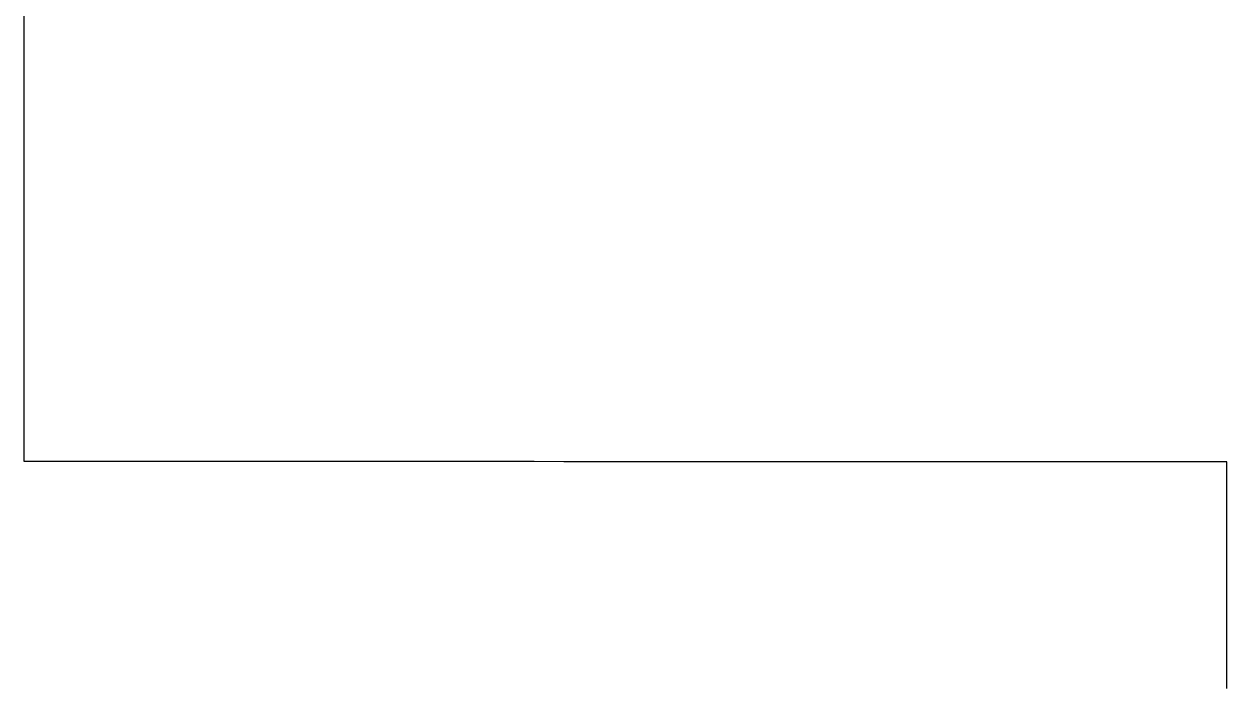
# Model space of a CAD drawing. Extents: x -7.3 to 34, y 0 to 22.
# Drawn here: x 2.64748 to 2.67942, y 0.90797 to 0.92552 of the extents above; entities that cross this region are included whole.
import ezdxf

# ---------------------------------------------------------------- set-up
doc = ezdxf.new("R2010")
doc.units = 0
doc.layers.add('SH_Text', color=7, linetype='Continuous')

msp = doc.modelspace()

# ---------------------------------------------------------------- linework, layer by layer
at = {"layer": 'SH_Text'}
for p, q in [((2.647489, 0.925019), (2.647489, 0.926195)), ((2.647488, 0.924433), (2.647489, 0.925019)), ((2.647488, 0.923849), (2.647488, 0.924433)), ((2.647488, 0.923559), (2.647488, 0.923849)), ((2.647488, 0.92327), (2.647488, 0.923559)), ((2.647488, 0.922982), (2.647488, 0.92327)), ((2.647488, 0.922696), (2.647488, 0.922982)), ((2.647488, 0.922411), (2.647488, 0.922696)), ((2.647487, 0.922128), (2.647488, 0.922411)), ((2.647487, 0.921848), (2.647487, 0.922128)), ((2.647487, 0.921569), (2.647487, 0.921848)), ((2.647487, 0.921293), (2.647487, 0.921569)), ((2.647487, 0.921019), (2.647487, 0.921293)), ((2.647487, 0.920748), (2.647487, 0.921019)), ((2.647487, 0.92048), (2.647487, 0.920748)), ((2.647487, 0.920214), (2.647487, 0.92048)), ((2.647487, 0.919952), (2.647487, 0.920214)), ((2.647487, 0.919693), (2.647487, 0.919952)), ((2.647486, 0.919438), (2.647487, 0.919693)), ((2.647486, 0.919186), (2.647486, 0.919438)), ((2.647486, 0.918938), (2.647486, 0.919186)), ((2.647486, 0.918694), (2.647486, 0.918938)), ((2.647486, 0.918454), (2.647486, 0.918694)), ((2.647486, 0.918219), (2.647486, 0.918454)), ((2.647486, 0.917987), (2.647486, 0.918219)), ((2.647486, 0.917873), (2.647486, 0.917987)), ((2.647486, 0.917761), (2.647486, 0.917873)), ((2.647486, 0.917649), (2.647486, 0.917761)), ((2.647486, 0.917539), (2.647486, 0.917649)), ((2.647486, 0.91743), (2.647486, 0.917539)), ((2.647486, 0.917322), (2.647486, 0.91743)), ((2.647486, 0.917215), (2.647486, 0.917322)), ((2.647486, 0.91711), (2.647486, 0.917215)), ((2.647486, 0.917006), (2.647486, 0.91711)), ((2.647485, 0.916802), (2.647486, 0.916903)), ((2.647485, 0.916702), (2.647485, 0.916802)), ((2.647486, 0.916903), (2.647486, 0.917006)), ((2.647485, 0.916604), (2.647485, 0.916702)), ((2.647485, 0.916506), (2.647485, 0.916604)), ((2.647485, 0.916411), (2.647485, 0.916506)), ((2.647485, 0.916317), (2.647485, 0.916411)), ((2.647485, 0.916224), (2.647485, 0.916317)), ((2.647485, 0.916133), (2.647485, 0.916224)), ((2.647485, 0.916043), (2.647485, 0.916133)), ((2.647485, 0.915955), (2.647485, 0.916043)), ((2.647485, 0.915868), (2.647485, 0.915955)), ((2.647485, 0.915783), (2.647485, 0.915868)), ((2.647485, 0.915699), (2.647485, 0.915783)), ((2.647485, 0.915617), (2.647485, 0.915699)), ((2.647485, 0.915537), (2.647485, 0.915617)), ((2.647485, 0.915459), (2.647485, 0.915537)), ((2.647485, 0.915382), (2.647485, 0.915459)), ((2.647485, 0.915306), (2.647485, 0.915382)), ((2.647485, 0.915233), (2.647485, 0.915306)), ((2.647485, 0.915161), (2.647485, 0.915233)), ((2.647485, 0.915091), (2.647485, 0.915161)), ((2.647485, 0.915023), (2.647485, 0.915091)), ((2.647485, 0.914957), (2.647485, 0.915023)), ((2.647485, 0.914892), (2.647485, 0.914957)), ((2.647485, 0.914829), (2.647485, 0.914892)), ((2.647485, 0.914768), (2.647485, 0.914829)), ((2.647485, 0.914709), (2.647485, 0.914768)), ((2.647485, 0.914652), (2.647485, 0.914709)), ((2.647485, 0.914597), (2.647485, 0.914652)), ((2.647485, 0.914544), (2.647485, 0.914597)), ((2.647485, 0.914492), (2.647485, 0.914544)), ((2.647485, 0.914443), (2.647485, 0.914492)), ((2.647485, 0.914396), (2.647485, 0.914443)), ((2.647485, 0.91435), (2.647485, 0.914396)), ((2.647485, 0.914307), (2.647485, 0.91435)), ((2.647485, 0.914266), (2.647485, 0.914307)), ((2.647485, 0.914227), (2.647485, 0.914266)), ((2.647485, 0.91419), (2.647485, 0.914227)), ((2.647484, 0.914091), (2.647485, 0.914122)), ((2.647484, 0.914063), (2.647484, 0.914091)), ((2.647484, 0.914037), (2.647484, 0.914063)), ((2.647484, 0.914013), (2.647484, 0.914037)), ((2.647484, 0.913991), (2.647484, 0.914013)), ((2.647484, 0.913972), (2.647484, 0.913991)), ((2.647484, 0.913954), (2.647484, 0.913972)), ((2.647484, 0.913939), (2.647484, 0.913954)), ((2.647484, 0.913927), (2.647484, 0.913939)), ((2.647484, 0.913917), (2.647484, 0.913927)), ((2.647484, 0.913909), (2.647484, 0.913917)), ((2.647484, 0.913903), (2.647484, 0.913909)), ((2.647484, 0.9139), (2.647484, 0.913903)), ((2.647485, 0.913899), (2.647484, 0.9139)), ((2.647485, 0.914155), (2.647485, 0.91419)), ((2.647485, 0.914122), (2.647485, 0.914155)), ((2.647487, 0.913899), (2.647485, 0.913899)), ((2.647493, 0.913899), (2.647487, 0.913899)), ((2.647502, 0.913899), (2.647493, 0.913899)), ((2.647514, 0.913899), (2.647502, 0.913899)), ((2.647529, 0.913899), (2.647514, 0.913899)), ((2.647547, 0.913899), (2.647529, 0.913899)), ((2.647569, 0.913899), (2.647547, 0.913899)), ((2.647594, 0.913899), (2.647569, 0.913899)), ((2.647622, 0.913899), (2.647594, 0.913899)), ((2.647652, 0.913899), (2.647622, 0.913899)), ((2.647686, 0.913899), (2.647652, 0.913899)), ((2.647723, 0.913899), (2.647686, 0.913899)), ((2.647763, 0.913899), (2.647723, 0.913899)), ((2.647806, 0.913899), (2.647763, 0.913899)), ((2.647851, 0.913899), (2.647806, 0.913899)), ((2.6479, 0.913899), (2.647851, 0.913899)), ((2.647951, 0.913899), (2.6479, 0.913899)), ((2.648005, 0.913899), (2.647951, 0.913899)), ((2.648062, 0.913899), (2.648005, 0.913899)), ((2.648122, 0.913899), (2.648062, 0.913899)), ((2.648185, 0.913899), (2.648122, 0.913899)), ((2.64825, 0.913899), (2.648185, 0.913899)), ((2.648318, 0.913899), (2.64825, 0.913899)), ((2.648389, 0.913899), (2.648318, 0.913899)), ((2.648462, 0.913899), (2.648389, 0.913899)), ((2.648538, 0.913899), (2.648462, 0.913899)), ((2.648616, 0.913899), (2.648538, 0.913899)), ((2.648697, 0.913899), (2.648616, 0.913899)), ((2.648781, 0.913899), (2.648697, 0.913899)), ((2.648867, 0.913899), (2.648781, 0.913899)), ((2.648955, 0.913899), (2.648867, 0.913899)), ((2.649046, 0.913899), (2.648955, 0.913899)), ((2.64914, 0.913899), (2.649046, 0.913899)), ((2.649235, 0.913899), (2.64914, 0.913899)), ((2.649333, 0.913899), (2.649235, 0.913899)), ((2.649434, 0.913899), (2.649333, 0.913899)), ((2.649537, 0.913899), (2.649434, 0.913899)), ((2.649642, 0.913899), (2.649537, 0.913899)), ((2.649749, 0.913899), (2.649642, 0.913899)), ((2.649858, 0.913899), (2.649749, 0.913899)), ((2.64997, 0.913899), (2.649858, 0.913899)), ((2.650084, 0.913899), (2.64997, 0.913899)), ((2.6502, 0.913899), (2.650084, 0.913899)), ((2.650318, 0.913898), (2.6502, 0.913899)), ((2.650438, 0.913898), (2.650318, 0.913898)), ((2.650561, 0.913898), (2.650438, 0.913898)), ((2.650685, 0.913898), (2.650561, 0.913898)), ((2.650811, 0.913898), (2.650685, 0.913898)), ((2.65094, 0.913898), (2.650811, 0.913898)), ((2.65107, 0.913898), (2.65094, 0.913898)), ((2.651202, 0.913898), (2.65107, 0.913898)), ((2.651336, 0.913898), (2.651202, 0.913898)), ((2.651472, 0.913898), (2.651336, 0.913898)), ((2.65161, 0.913898), (2.651472, 0.913898)), ((2.651749, 0.913898), (2.65161, 0.913898)), ((2.651891, 0.913898), (2.651749, 0.913898)), ((2.652034, 0.913898), (2.651891, 0.913898)), ((2.652179, 0.913898), (2.652034, 0.913898)), ((2.652325, 0.913898), (2.652179, 0.913898)), ((2.652474, 0.913898), (2.652325, 0.913898)), ((2.652624, 0.913898), (2.652474, 0.913898)), ((2.652775, 0.913898), (2.652624, 0.913898)), ((2.652928, 0.913898), (2.652775, 0.913898)), ((2.653083, 0.913897), (2.652928, 0.913898)), ((2.653239, 0.913897), (2.653083, 0.913897)), ((2.653397, 0.913897), (2.653239, 0.913897)), ((2.653556, 0.913897), (2.653397, 0.913897)), ((2.653717, 0.913897), (2.653556, 0.913897)), ((2.653879, 0.913897), (2.653717, 0.913897)), ((2.654043, 0.913897), (2.653879, 0.913897)), ((2.654208, 0.913897), (2.654043, 0.913897)), ((2.654374, 0.913897), (2.654208, 0.913897)), ((2.654541, 0.913897), (2.654374, 0.913897)), ((2.65471, 0.913897), (2.654541, 0.913897)), ((2.65488, 0.913897), (2.65471, 0.913897)), ((2.655052, 0.913897), (2.65488, 0.913897)), ((2.655224, 0.913897), (2.655052, 0.913897)), ((2.655398, 0.913897), (2.655224, 0.913897)), ((2.655749, 0.913896), (2.655398, 0.913897)), ((2.656105, 0.913896), (2.655749, 0.913896)), ((2.656464, 0.913896), (2.656105, 0.913896)), ((2.656828, 0.913896), (2.656464, 0.913896)), ((2.657195, 0.913896), (2.656828, 0.913896)), ((2.657566, 0.913896), (2.657195, 0.913896)), ((2.65794, 0.913896), (2.657566, 0.913896)), ((2.658317, 0.913896), (2.65794, 0.913896)), ((2.658697, 0.913895), (2.658317, 0.913896)), ((2.65908, 0.913895), (2.658697, 0.913895)), ((2.659465, 0.913895), (2.65908, 0.913895)), ((2.659853, 0.913895), (2.659465, 0.913895)), ((2.660242, 0.913895), (2.659853, 0.913895)), ((2.660634, 0.913895), (2.660242, 0.913895)), ((2.661026, 0.913895), (2.660634, 0.913895)), ((2.661816, 0.913894), (2.661026, 0.913895)), ((2.662609, 0.913894), (2.661816, 0.913894)), ((2.664198, 0.913893), (2.662609, 0.913894)), ((2.664992, 0.913893), (2.664198, 0.913893)), ((2.665782, 0.913893), (2.664992, 0.913893)), ((2.666175, 0.913893), (2.665782, 0.913893)), ((2.666566, 0.913892), (2.666175, 0.913893)), ((2.666956, 0.913892), (2.666566, 0.913892)), ((2.667344, 0.913892), (2.666956, 0.913892)), ((2.66773, 0.913892), (2.667344, 0.913892)), ((2.668113, 0.913892), (2.66773, 0.913892)), ((2.668494, 0.913892), (2.668113, 0.913892)), ((2.668872, 0.913892), (2.668494, 0.913892)), ((2.669247, 0.913891), (2.668872, 0.913892)), ((2.669619, 0.913891), (2.669247, 0.913891)), ((2.669987, 0.913891), (2.669619, 0.913891)), ((2.670351, 0.913891), (2.669987, 0.913891)), ((2.670712, 0.913891), (2.670351, 0.913891)), ((2.671068, 0.913891), (2.670712, 0.913891)), ((2.67142, 0.913891), (2.671068, 0.913891)), ((2.671595, 0.913891), (2.67142, 0.913891)), ((2.671768, 0.913891), (2.671595, 0.913891)), ((2.67194, 0.91389), (2.671768, 0.913891)), ((2.67211, 0.91389), (2.67194, 0.91389)), ((2.67228, 0.91389), (2.67211, 0.91389)), ((2.672448, 0.91389), (2.67228, 0.91389)), ((2.672615, 0.91389), (2.672448, 0.91389)), ((2.67278, 0.91389), (2.672615, 0.91389)), ((2.672945, 0.91389), (2.67278, 0.91389)), ((2.673107, 0.91389), (2.672945, 0.91389)), ((2.673269, 0.91389), (2.673107, 0.91389)), ((2.673429, 0.91389), (2.673269, 0.91389)), ((2.673587, 0.91389), (2.673429, 0.91389)), ((2.673744, 0.91389), (2.673587, 0.91389)), ((2.6739, 0.91389), (2.673744, 0.91389)), ((2.674053, 0.91389), (2.6739, 0.91389)), ((2.674206, 0.91389), (2.674053, 0.91389)), ((2.674356, 0.91389), (2.674206, 0.91389)), ((2.674505, 0.91389), (2.674356, 0.91389)), ((2.674653, 0.913889), (2.674505, 0.91389)), ((2.674799, 0.913889), (2.674653, 0.913889)), ((2.674943, 0.913889), (2.674799, 0.913889)), ((2.675085, 0.913889), (2.674943, 0.913889)), ((2.675225, 0.913889), (2.675085, 0.913889)), ((2.675364, 0.913889), (2.675225, 0.913889)), ((2.675501, 0.913889), (2.675364, 0.913889)), ((2.675636, 0.913889), (2.675501, 0.913889)), ((2.675769, 0.913889), (2.675636, 0.913889)), ((2.6759, 0.913889), (2.675769, 0.913889)), ((2.676029, 0.913889), (2.6759, 0.913889)), ((2.676156, 0.913889), (2.676029, 0.913889)), ((2.676282, 0.913889), (2.676156, 0.913889)), ((2.676405, 0.913889), (2.676282, 0.913889)), ((2.676526, 0.913889), (2.676405, 0.913889)), ((2.676645, 0.913889), (2.676526, 0.913889)), ((2.676762, 0.913889), (2.676645, 0.913889)), ((2.676877, 0.913889), (2.676762, 0.913889)), ((2.67699, 0.913889), (2.676877, 0.913889)), ((2.6771, 0.913889), (2.67699, 0.913889)), ((2.677209, 0.913889), (2.6771, 0.913889)), ((2.677315, 0.913888), (2.677209, 0.913889)), ((2.677419, 0.913888), (2.677315, 0.913888)), ((2.67752, 0.913888), (2.677419, 0.913888)), ((2.677619, 0.913888), (2.67752, 0.913888)), ((2.677716, 0.913888), (2.677619, 0.913888)), ((2.677811, 0.913888), (2.677716, 0.913888)), ((2.677903, 0.913888), (2.677811, 0.913888)), ((2.677992, 0.913888), (2.677903, 0.913888)), ((2.67808, 0.913888), (2.677992, 0.913888)), ((2.678164, 0.913888), (2.67808, 0.913888)), ((2.678247, 0.913888), (2.678164, 0.913888)), ((2.678326, 0.913888), (2.678247, 0.913888)), ((2.678403, 0.913888), (2.678326, 0.913888)), ((2.678478, 0.913888), (2.678403, 0.913888)), ((2.67855, 0.913888), (2.678478, 0.913888)), ((2.678619, 0.913888), (2.67855, 0.913888)), ((2.678685, 0.913888), (2.678619, 0.913888)), ((2.678749, 0.913888), (2.678685, 0.913888)), ((2.67881, 0.913888), (2.678749, 0.913888)), ((2.678869, 0.913888), (2.67881, 0.913888)), ((2.678924, 0.913888), (2.678869, 0.913888)), ((2.678977, 0.913888), (2.678924, 0.913888)), ((2.679027, 0.913888), (2.678977, 0.913888)), ((2.679074, 0.913888), (2.679027, 0.913888)), ((2.679118, 0.913888), (2.679074, 0.913888)), ((2.679159, 0.913888), (2.679118, 0.913888)), ((2.679197, 0.913888), (2.679159, 0.913888)), ((2.679233, 0.913888), (2.679197, 0.913888)), ((2.679265, 0.913888), (2.679233, 0.913888)), ((2.679294, 0.913888), (2.679265, 0.913888)), ((2.67932, 0.913888), (2.679294, 0.913888)), ((2.679343, 0.913888), (2.67932, 0.913888)), ((2.679363, 0.913888), (2.679343, 0.913888)), ((2.67938, 0.913888), (2.679363, 0.913888)), ((2.679394, 0.913888), (2.67938, 0.913888)), ((2.679404, 0.913888), (2.679394, 0.913888)), ((2.679411, 0.913888), (2.679404, 0.913888)), ((2.679415, 0.913888), (2.679411, 0.913888)), ((2.679416, 0.913887), (2.679415, 0.913888)), ((2.679416, 0.913883), (2.679416, 0.913887)), ((2.679416, 0.913875), (2.679416, 0.913883)), ((2.679416, 0.913864), (2.679416, 0.913875)), ((2.679416, 0.913849), (2.679416, 0.913864)), ((2.679416, 0.91383), (2.679416, 0.913849)), ((2.679416, 0.913808), (2.679416, 0.91383)), ((2.679416, 0.913782), (2.679416, 0.913808)), ((2.679416, 0.913753), (2.679416, 0.913782)), ((2.679416, 0.91372), (2.679416, 0.913753)), ((2.679416, 0.913684), (2.679416, 0.91372)), ((2.679416, 0.913644), (2.679416, 0.913684)), ((2.679416, 0.9136), (2.679416, 0.913644)), ((2.679416, 0.913553), (2.679416, 0.9136)), ((2.679416, 0.913503), (2.679416, 0.913553)), ((2.679416, 0.913449), (2.679416, 0.913503)), ((2.679416, 0.913391), (2.679416, 0.913449)), ((2.679416, 0.91333), (2.679416, 0.913391)), ((2.679416, 0.913266), (2.679416, 0.91333)), ((2.679416, 0.913198), (2.679416, 0.913266)), ((2.679416, 0.913127), (2.679416, 0.913198)), ((2.679416, 0.913053), (2.679416, 0.913127)), ((2.679416, 0.912975), (2.679416, 0.913053)), ((2.679416, 0.912893), (2.679416, 0.912975)), ((2.679416, 0.912809), (2.679416, 0.912893)), ((2.679416, 0.912721), (2.679416, 0.912809)), ((2.679416, 0.91263), (2.679416, 0.912721)), ((2.679416, 0.912535), (2.679416, 0.91263)), ((2.679415, 0.912233), (2.679416, 0.912337)), ((2.679416, 0.912438), (2.679416, 0.912535)), ((2.679416, 0.912337), (2.679416, 0.912438)), ((2.679415, 0.912125), (2.679415, 0.912233)), ((2.679415, 0.912014), (2.679415, 0.912125)), ((2.679415, 0.911901), (2.679415, 0.912014)), ((2.679415, 0.911784), (2.679415, 0.911901)), ((2.679415, 0.911663), (2.679415, 0.911784)), ((2.679415, 0.91154), (2.679415, 0.911663)), ((2.679415, 0.911414), (2.679415, 0.91154)), ((2.679415, 0.911284), (2.679415, 0.911414)), ((2.679415, 0.911151), (2.679415, 0.911284)), ((2.679415, 0.911016), (2.679415, 0.911151)), ((2.679415, 0.910877), (2.679415, 0.911016)), ((2.679415, 0.910735), (2.679415, 0.910877)), ((2.679415, 0.91059), (2.679415, 0.910735)), ((2.679415, 0.910442), (2.679415, 0.91059)), ((2.679415, 0.910291), (2.679415, 0.910442)), ((2.679415, 0.910137), (2.679415, 0.910291)), ((2.679415, 0.90998), (2.679415, 0.910137)), ((2.679415, 0.90982), (2.679415, 0.90998)), ((2.679415, 0.909657), (2.679415, 0.90982)), ((2.679414, 0.909491), (2.679415, 0.909657)), ((2.679414, 0.909323), (2.679414, 0.909491)), ((2.679414, 0.909151), (2.679414, 0.909323)), ((2.679414, 0.908976), (2.679414, 0.909151)), ((2.679414, 0.908799), (2.679414, 0.908976)), ((2.679414, 0.908619), (2.679414, 0.908799)), ((2.679414, 0.908436), (2.679414, 0.908619)), ((2.679414, 0.90825), (2.679414, 0.908436)), ((2.679414, 0.908061), (2.679414, 0.90825)), ((2.679414, 0.907869), (2.679414, 0.908061))]:
    msp.add_line(p, q, dxfattribs=at)
msp.add_lwpolyline([(2.679414, 0.907869), (2.679414, 0.908061), (2.679414, 0.90825), (2.679414, 0.908436), (2.679414, 0.908619), (2.679414, 0.908799), (2.679414, 0.908976), (2.679414, 0.909151), (2.679414, 0.909323), (2.679414, 0.909491), (2.679415, 0.909657), (2.679415, 0.90982), (2.679415, 0.90998), (2.679415, 0.910137), (2.679415, 0.910291), (2.679415, 0.910442), (2.679415, 0.91059), (2.679415, 0.910735), (2.679415, 0.910877), (2.679415, 0.911016), (2.679415, 0.911151), (2.679415, 0.911284), (2.679415, 0.911414), (2.679415, 0.91154), (2.679415, 0.911663), (2.679415, 0.911784), (2.679415, 0.911901), (2.679415, 0.912014), (2.679415, 0.912125), (2.679415, 0.912233), (2.679416, 0.912337), (2.679416, 0.912438), (2.679416, 0.912535), (2.679416, 0.91263), (2.679416, 0.912721), (2.679416, 0.912809), (2.679416, 0.912893), (2.679416, 0.912975), (2.679416, 0.913053), (2.679416, 0.913127), (2.679416, 0.913198), (2.679416, 0.913266), (2.679416, 0.91333), (2.679416, 0.913391), (2.679416, 0.913449), (2.679416, 0.913503), (2.679416, 0.913553), (2.679416, 0.9136), (2.679416, 0.913644), (2.679416, 0.913684), (2.679416, 0.91372), (2.679416, 0.913753), (2.679416, 0.913782), (2.679416, 0.913808), (2.679416, 0.91383), (2.679416, 0.913849), (2.679416, 0.913864), (2.679416, 0.913875), (2.679416, 0.913883), (2.679416, 0.913887), (2.679415, 0.913888), (2.679411, 0.913888), (2.679404, 0.913888), (2.679394, 0.913888), (2.67938, 0.913888), (2.679363, 0.913888), (2.679343, 0.913888), (2.67932, 0.913888), (2.679294, 0.913888), (2.679265, 0.913888), (2.679233, 0.913888), (2.679197, 0.913888), (2.679159, 0.913888), (2.679118, 0.913888), (2.679074, 0.913888), (2.679027, 0.913888), (2.678977, 0.913888), (2.678924, 0.913888), (2.678869, 0.913888), (2.67881, 0.913888), (2.678749, 0.913888), (2.678685, 0.913888), (2.678619, 0.913888), (2.67855, 0.913888), (2.678478, 0.913888), (2.678403, 0.913888), (2.678326, 0.913888), (2.678247, 0.913888), (2.678164, 0.913888), (2.67808, 0.913888), (2.677992, 0.913888), (2.677903, 0.913888), (2.677811, 0.913888), (2.677716, 0.913888), (2.677619, 0.913888), (2.67752, 0.913888), (2.677419, 0.913888), (2.677315, 0.913888), (2.677209, 0.913889), (2.6771, 0.913889), (2.67699, 0.913889), (2.676877, 0.913889), (2.676762, 0.913889), (2.676645, 0.913889), (2.676526, 0.913889), (2.676405, 0.913889), (2.676282, 0.913889), (2.676156, 0.913889), (2.676029, 0.913889), (2.6759, 0.913889), (2.675769, 0.913889), (2.675636, 0.913889), (2.675501, 0.913889), (2.675364, 0.913889), (2.675225, 0.913889), (2.675085, 0.913889), (2.674943, 0.913889), (2.674799, 0.913889), (2.674653, 0.913889), (2.674505, 0.91389), (2.674356, 0.91389), (2.674206, 0.91389), (2.674053, 0.91389), (2.6739, 0.91389), (2.673744, 0.91389), (2.673587, 0.91389), (2.673429, 0.91389), (2.673269, 0.91389), (2.673107, 0.91389), (2.672945, 0.91389), (2.67278, 0.91389), (2.672615, 0.91389), (2.672448, 0.91389), (2.67228, 0.91389), (2.67211, 0.91389), (2.67194, 0.91389), (2.671768, 0.913891), (2.671595, 0.913891), (2.67142, 0.913891), (2.671068, 0.913891), (2.670712, 0.913891), (2.670351, 0.913891), (2.669987, 0.913891), (2.669619, 0.913891), (2.669247, 0.913891), (2.668872, 0.913892), (2.668494, 0.913892), (2.668113, 0.913892), (2.66773, 0.913892), (2.667344, 0.913892), (2.666956, 0.913892), (2.666566, 0.913892), (2.666175, 0.913893), (2.665782, 0.913893), (2.664992, 0.913893), (2.664198, 0.913893), (2.662609, 0.913894), (2.661816, 0.913894), (2.661026, 0.913895), (2.660634, 0.913895), (2.660242, 0.913895), (2.659853, 0.913895), (2.659465, 0.913895), (2.65908, 0.913895), (2.658697, 0.913895), (2.658317, 0.913896), (2.65794, 0.913896), (2.657566, 0.913896), (2.657195, 0.913896), (2.656828, 0.913896), (2.656464, 0.913896), (2.656105, 0.913896), (2.655749, 0.913896), (2.655398, 0.913897), (2.655224, 0.913897), (2.655052, 0.913897), (2.65488, 0.913897), (2.65471, 0.913897), (2.654541, 0.913897), (2.654374, 0.913897), (2.654208, 0.913897), (2.654043, 0.913897), (2.653879, 0.913897), (2.653717, 0.913897), (2.653556, 0.913897), (2.653397, 0.913897), (2.653239, 0.913897), (2.653083, 0.913897), (2.652928, 0.913898), (2.652775, 0.913898), (2.652624, 0.913898), (2.652474, 0.913898), (2.652325, 0.913898), (2.652179, 0.913898), (2.652034, 0.913898), (2.651891, 0.913898), (2.651749, 0.913898), (2.65161, 0.913898), (2.651472, 0.913898), (2.651336, 0.913898), (2.651202, 0.913898), (2.65107, 0.913898), (2.65094, 0.913898), (2.650811, 0.913898), (2.650685, 0.913898), (2.650561, 0.913898), (2.650438, 0.913898), (2.650318, 0.913898), (2.6502, 0.913899), (2.650084, 0.913899), (2.64997, 0.913899), (2.649858, 0.913899), (2.649749, 0.913899), (2.649642, 0.913899), (2.649537, 0.913899), (2.649434, 0.913899), (2.649333, 0.913899), (2.649235, 0.913899), (2.64914, 0.913899), (2.649046, 0.913899), (2.648955, 0.913899), (2.648867, 0.913899), (2.648781, 0.913899), (2.648697, 0.913899), (2.648616, 0.913899), (2.648538, 0.913899), (2.648462, 0.913899), (2.648389, 0.913899), (2.648318, 0.913899), (2.64825, 0.913899), (2.648185, 0.913899), (2.648122, 0.913899), (2.648062, 0.913899), (2.648005, 0.913899), (2.647951, 0.913899), (2.6479, 0.913899), (2.647851, 0.913899), (2.647806, 0.913899), (2.647763, 0.913899), (2.647723, 0.913899), (2.647686, 0.913899), (2.647652, 0.913899), (2.647622, 0.913899), (2.647594, 0.913899), (2.647569, 0.913899), (2.647547, 0.913899), (2.647529, 0.913899), (2.647514, 0.913899), (2.647502, 0.913899), (2.647493, 0.913899), (2.647487, 0.913899), (2.647485, 0.913899), (2.647484, 0.9139), (2.647484, 0.913903), (2.647484, 0.913909), (2.647484, 0.913917), (2.647484, 0.913927), (2.647484, 0.913939), (2.647484, 0.913954), (2.647484, 0.913972), (2.647484, 0.913991), (2.647484, 0.914013), (2.647484, 0.914037), (2.647484, 0.914063), (2.647484, 0.914091), (2.647485, 0.914122), (2.647485, 0.914155), (2.647485, 0.91419), (2.647485, 0.914227), (2.647485, 0.914266), (2.647485, 0.914307), (2.647485, 0.91435), (2.647485, 0.914396), (2.647485, 0.914443), (2.647485, 0.914492), (2.647485, 0.914544), (2.647485, 0.914597), (2.647485, 0.914652), (2.647485, 0.914709), (2.647485, 0.914768), (2.647485, 0.914829), (2.647485, 0.914892), (2.647485, 0.914957), (2.647485, 0.915023), (2.647485, 0.915091), (2.647485, 0.915161), (2.647485, 0.915233), (2.647485, 0.915306), (2.647485, 0.915382), (2.647485, 0.915459), (2.647485, 0.915537), (2.647485, 0.915617), (2.647485, 0.915699), (2.647485, 0.915783), (2.647485, 0.915868), (2.647485, 0.915955), (2.647485, 0.916043), (2.647485, 0.916133), (2.647485, 0.916224), (2.647485, 0.916317), (2.647485, 0.916411), (2.647485, 0.916506), (2.647485, 0.916604), (2.647485, 0.916702), (2.647485, 0.916802), (2.647486, 0.916903), (2.647486, 0.917006), (2.647486, 0.91711), (2.647486, 0.917215), (2.647486, 0.917322), (2.647486, 0.91743), (2.647486, 0.917539), (2.647486, 0.917649), (2.647486, 0.917761), (2.647486, 0.917873), (2.647486, 0.917987), (2.647486, 0.918219), (2.647486, 0.918454), (2.647486, 0.918694), (2.647486, 0.918938), (2.647486, 0.919186), (2.647486, 0.919438), (2.647487, 0.919693), (2.647487, 0.919952), (2.647487, 0.920214), (2.647487, 0.92048), (2.647487, 0.920748), (2.647487, 0.921019), (2.647487, 0.921293), (2.647487, 0.921569), (2.647487, 0.921848), (2.647487, 0.922128), (2.647488, 0.922411), (2.647488, 0.922696), (2.647488, 0.922982), (2.647488, 0.92327), (2.647488, 0.923559), (2.647488, 0.923849), (2.647488, 0.924433), (2.647489, 0.925019), (2.647489, 0.926195)], dxfattribs=at)

doc.saveas('drawing.dxf')
